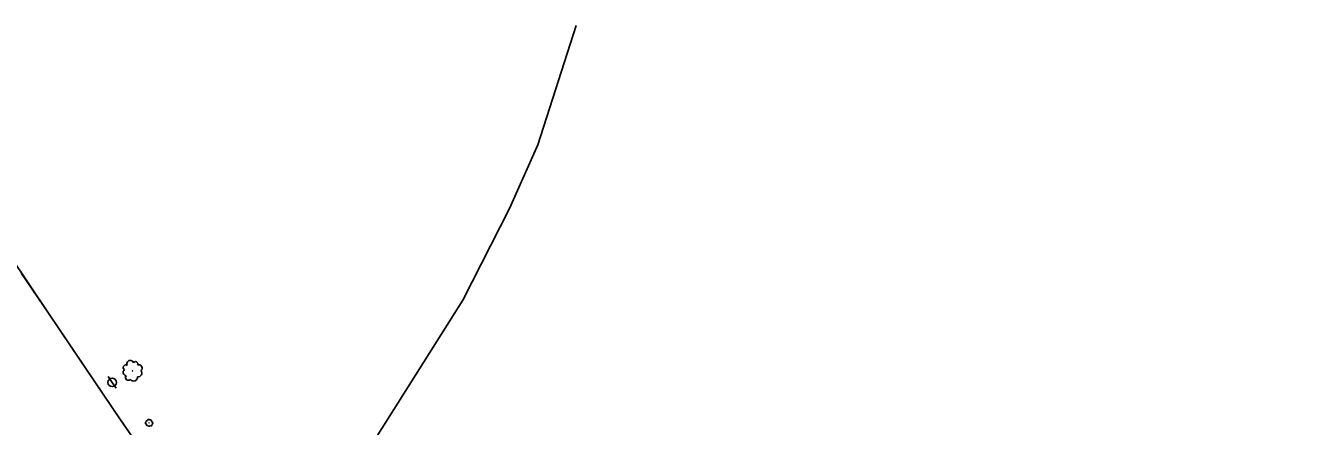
# Model space of a CAD drawing. Extents: x 1746719 to 1766531, y 631721 to 662391.
# Drawn here: x 1759685 to 1760357, y 642206 to 642419 of the extents above; entities that cross this region are included whole.
import ezdxf

# ---------------------------------------------------------------- set-up
doc = ezdxf.new("R2010")
doc.units = 0
for name, color, linetype in [('SURVEY - AERIAL SURVEY - Photo Control with Text', 7, 'Continuous'), ('SURVEY - CENTERLINE - Existing Roads - Development', 7, 'Continuous'), ('SURVEY - CENTERLINE - Existing Roads Curve Text', 7, 'Continuous'), ('SURVEY - CONTROL - Points - Locators', 7, 'Continuous')]:
    doc.layers.add(name, color=color, linetype=linetype)

msp = doc.modelspace()

# ---------------------------------------------------------------- linework, layer by layer
at = {"layer": 'SURVEY - AERIAL SURVEY - Photo Control with Text'}
for centre, radius in [((1759741.64, 642235.47), 0.0623), ((1759750.44, 642207.96), 0.022)]:
    msp.add_circle(centre, radius, dxfattribs=at)
for centre, radius, start, end in [((1759740.37, 642239.27), 1.78, 14.67644, 208.09614), ((1759743.19, 642239.18), 1.23, 334.65576, 153.4014), ((1759738.57, 642234.77), 1.92, 132.58216, 259.42783), ((1759738.06, 642237.29), 1.36, 57.29511, 234.61426), ((1759739.41, 642231.98), 1.49, 142.74107, 317.74135), ((1759742.22, 642232.06), 2.02, 212.48817, 8.32666), ((1759744.52, 642234.37), 2.04, 261.59235, 39.11658), ((1759744.89, 642236.97), 1.79, 312.5396, 109.32852), ((1759749.03, 642207.87), 0.629, 89.59696, 283.01665), ((1759749.32, 642208.82), 0.433, 49.57628, 228.32192), ((1759749.49, 642206.9), 0.479, 132.21563, 309.53478), ((1759750.23, 642209.2), 0.631, 27.46012, 184.24904), ((1759750.4, 642206.84), 0.679, 207.50268, 334.34835), ((1759751.08, 642208.83), 0.719, 336.51286, 114.03709), ((1759751.43, 642206.87), 0.527, 217.66159, 32.66187), ((1759751.66, 642207.84), 0.714, 287.40869, 83.24718)]:
    msp.add_arc(centre, radius, start, end, dxfattribs=at)
at = {"layer": 'SURVEY - CENTERLINE - Existing Roads - Development'}
for q in [(1759728.76, 642232.55), (1759732.89, 642226.29)]:
    msp.add_line((1759730.83, 642229.42), q, dxfattribs=at)
msp.add_circle((1759730.83, 642229.42), 2.25, dxfattribs=at)
at = {"layer": 'SURVEY - CENTERLINE - Existing Roads Curve Text'}
for points in [[(1759665.91, 642312.29), (1759696.99, 642266.05), (1759735.3, 642209.62), (1759771.03, 642158.05), (1759778.53, 642146.83), (1759801.96, 642112.69), (1759837.15, 642061.13), (1759855.16, 642034.2), (1759889.83, 641981.76), (1759925.5, 641924.79), (1759979.94, 641840.44), (1760031.35, 641762.15), (1760084.22, 641680.64), (1760128.36, 641613.89), (1760173.01, 641545.74), (1760208.39, 641490.84), (1760234.81, 641443.36), (1760255.44, 641408.57), (1760291.04, 641352.47), (1760320.06, 641310.32), (1760357.5, 641257.59)], [(1759682.79, 642287.17), (1759696.99, 642266.05), (1759708.75, 642248.72)], [(1759708.75, 642248.72), (1759735.3, 642209.62), (1759736.86, 642207.37)]]:
    msp.add_lwpolyline(points, dxfattribs=at)
at = {"layer": 'SURVEY - CONTROL - Points - Locators'}
msp.add_lwpolyline([(1759976.9, 642418.7), (1759956.58, 642355.31), (1759941.49, 642321.52), (1759916.77, 642272.93), (1759709.62, 641944.8), (1759674.63, 641875.47), (1759645.46, 641799.28), (1759578.06, 641707.43), (1759404.18, 641468.35)], dxfattribs=at)

doc.saveas('drawing.dxf')
